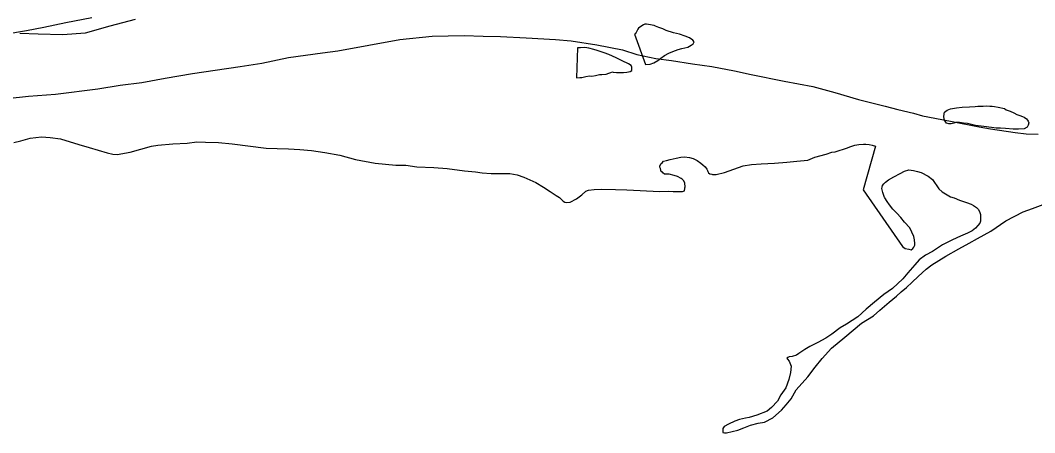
# Model space of a CAD drawing. Extents: x 31699 to 244310, y -8841 to 11474.
# Drawn here: x 98137.1 to 98456.9, y 2712.3 to 2842.4 of the extents above; entities that cross this region are included whole.
import ezdxf

# ---------------------------------------------------------------- set-up
doc = ezdxf.new("R2010")
doc.units = 0
for name, color, linetype in [('Level 55', 7, 'Continuous'), ('R_Draft', 7, 'Continuous'), ('R_Logo', 7, 'Continuous')]:
    doc.layers.add(name, color=color, linetype=linetype)

msp = doc.modelspace()

# ---------------------------------------------------------------- linework, layer by layer
at = {"layer": 'Level 55'}
msp.add_lwpolyline([(98136.88, 2838.38), (98142.69, 2838.11), (98150.4, 2837.91), (98157.65, 2838.51), (98165.43, 2840.63), (98173.43, 2842.77)], dxfattribs=at)
at = {"layer": 'R_Draft'}
for points in [[(98132.23, 2838.07), (98139.02, 2839.22), (98144.54, 2840.23), (98151.4, 2841.78), (98159.65, 2843.34)], [(98334.19, 2828.49), (98335.66, 2828.63), (98336.85, 2829.03), (98338.05, 2829.7), (98339.05, 2830.5), (98340.18, 2831.37), (98341.57, 2832.11), (98342.84, 2832.58), (98344.5, 2833.18), (98345.63, 2833.52), (98347.56, 2833.99), (98348.56, 2834.53), (98349.22, 2835), (98349.55, 2835.6), (98349.09, 2836.2), (98348.08, 2836.86), (98346.75, 2837.46), (98344.89, 2838.06), (98343.02, 2838.52), (98340.69, 2839.25), (98339.62, 2839.72), (98338.42, 2840.11), (98337.36, 2840.58), (98336.89, 2840.78), (98335.16, 2841.11), (98334.49, 2841.24), (98333.96, 2841.17), (98333.56, 2840.97), (98332.7, 2840.5), (98331.96, 2839.97), (98331.83, 2839.63), (98331.5, 2838.96), (98331.24, 2838.56), (98330.9, 2838.16), (98330.77, 2838.09)], [(98334.19, 2828.49), (98335.66, 2828.63), (98336.85, 2829.03), (98338.05, 2829.7), (98339.05, 2830.5), (98340.18, 2831.37), (98341.57, 2832.11), (98342.84, 2832.58), (98344.5, 2833.18), (98345.63, 2833.52), (98347.56, 2833.99), (98348.56, 2834.53), (98349.22, 2835), (98349.55, 2835.6), (98349.09, 2836.2), (98348.08, 2836.86), (98346.75, 2837.46), (98344.89, 2838.06), (98343.02, 2838.52), (98340.69, 2839.25), (98339.62, 2839.72), (98338.42, 2840.11), (98337.36, 2840.58), (98336.89, 2840.78), (98335.16, 2841.11), (98334.49, 2841.24), (98333.96, 2841.17), (98333.56, 2840.97), (98332.7, 2840.5), (98331.96, 2839.97), (98331.83, 2839.63), (98331.5, 2838.96), (98331.24, 2838.56), (98330.9, 2838.16), (98330.77, 2838.09)], [(98330.77, 2838.09), (98334.19, 2828.49)], [(98330.77, 2838.09), (98334.19, 2828.49)], [(98312.43, 2824.24), (98313.5, 2824.37), (98314.16, 2824.37), (98315.36, 2824.71), (98316.49, 2824.91), (98317.23, 2824.85), (98318.42, 2825.05), (98319.69, 2825.32), (98320.42, 2825.32), (98321.75, 2825.46), (98322.62, 2825.79), (98323.28, 2826), (98323.75, 2826.13), (98324.01, 2826.06), (98325.01, 2826), (98325.94, 2825.94), (98327.28, 2825.94), (98328.27, 2826.07), (98329.41, 2826.28), (98329.94, 2826.54), (98329.94, 2827.08), (98329.93, 2827.68), (98329.73, 2828.15), (98328.87, 2828.68), (98326.87, 2829.61), (98325, 2830.61), (98322.6, 2831.67), (98321.13, 2832.13), (98319, 2832.86), (98317.87, 2833.26), (98316.34, 2833.59), (98315.07, 2833.86), (98313.74, 2833.72), (98312.74, 2833.78)], [(98312.43, 2824.24), (98313.5, 2824.37), (98314.16, 2824.37), (98315.36, 2824.71), (98316.49, 2824.91), (98317.23, 2824.85), (98318.42, 2825.05), (98319.69, 2825.32), (98320.42, 2825.32), (98321.75, 2825.46), (98322.62, 2825.79), (98323.28, 2826), (98323.75, 2826.13), (98324.01, 2826.06), (98325.01, 2826), (98325.94, 2825.94), (98327.28, 2825.94), (98328.27, 2826.07), (98329.41, 2826.28), (98329.94, 2826.54), (98329.94, 2827.08), (98329.93, 2827.68), (98329.73, 2828.15), (98328.87, 2828.68), (98326.87, 2829.61), (98325, 2830.61), (98322.6, 2831.67), (98321.13, 2832.13), (98319, 2832.86), (98317.87, 2833.26), (98316.34, 2833.59), (98315.07, 2833.86), (98313.74, 2833.72), (98312.74, 2833.78)], [(98312.74, 2833.78), (98312.43, 2824.24)], [(98312.74, 2833.78), (98312.43, 2824.24)], [(98447.35, 2814.58), (98447.95, 2814.18), (98449.22, 2813.78), (98450.28, 2813.19), (98451.28, 2812.72), (98452.22, 2812.39), (98453.08, 2812.12), (98453.62, 2811.86), (98454.28, 2811.39), (98454.68, 2810.92), (98454.88, 2810.59), (98455.02, 2810.06), (98454.89, 2809.39), (98454.56, 2808.72), (98453.56, 2808.19), (98451.76, 2808.12), (98450.1, 2808.11), (98447.7, 2808.31), (98446.17, 2808.37), (98444.77, 2808.43), (98443.24, 2808.56), (98440.84, 2808.89), (98438.24, 2809.22), (98435.71, 2809.82), (98434.51, 2810.01), (98433.18, 2810.14), (98432.51, 2810.21), (98432.18, 2810.21), (98431.38, 2810.01), (98430.58, 2809.81), (98429.85, 2809.8), (98429.12, 2810), (98428.45, 2810.94), (98428.25, 2812), (98428.38, 2812.94), (98428.51, 2813.41), (98429.31, 2814.07), (98430.37, 2814.48), (98432.24, 2814.82), (98434.03, 2815.02), (98436.3, 2815.09), (98438.16, 2815.23), (98438.96, 2815.3), (98440.62, 2815.37), (98441.62, 2815.44), (98442.75, 2815.37), (98443.49, 2815.31), (98444.28, 2815.24), (98445.35, 2814.98)], [(98447.35, 2814.58), (98447.95, 2814.18), (98449.22, 2813.78), (98450.28, 2813.19), (98451.28, 2812.72), (98452.22, 2812.39), (98453.08, 2812.12), (98453.62, 2811.86), (98454.28, 2811.39), (98454.68, 2810.92), (98454.88, 2810.59), (98455.02, 2810.06), (98454.89, 2809.39), (98454.56, 2808.72), (98453.56, 2808.19), (98451.76, 2808.12), (98450.1, 2808.11), (98447.7, 2808.31), (98446.17, 2808.37), (98444.77, 2808.43), (98443.24, 2808.56), (98440.84, 2808.89), (98438.24, 2809.22), (98435.71, 2809.82), (98434.51, 2810.01), (98433.18, 2810.14), (98432.51, 2810.21), (98432.18, 2810.21), (98431.38, 2810.01), (98430.58, 2809.81), (98429.85, 2809.8), (98429.12, 2810), (98428.45, 2810.94), (98428.25, 2812), (98428.38, 2812.94), (98428.51, 2813.41), (98429.31, 2814.07), (98430.37, 2814.48), (98432.24, 2814.82), (98434.03, 2815.02), (98436.3, 2815.09), (98438.16, 2815.23), (98438.96, 2815.3), (98440.62, 2815.37), (98441.62, 2815.44), (98442.75, 2815.37), (98443.49, 2815.31), (98444.28, 2815.24), (98445.35, 2814.98)], [(98445.35, 2814.98), (98447.35, 2814.58)], [(98445.35, 2814.98), (98447.35, 2814.58)], [(98134.99, 2803.9), (98137.25, 2804.44), (98140.18, 2805.25), (98143.71, 2805.65), (98146.44, 2805.46), (98149.77, 2805.07), (98155.5, 2803.28), (98158.83, 2802.35), (98164.43, 2800.62), (98166.22, 2800.16), (98167.62, 2800.1), (98171.75, 2800.84), (98178.47, 2802.72), (98180.46, 2803), (98185.19, 2803.41), (98189.65, 2803.62), (98192.71, 2804.09), (98195.44, 2804.03), (98199.57, 2803.9), (98203.9, 2803.45), (98214.62, 2802.07), (98218.02, 2801.94), (98221.68, 2801.88), (98225.21, 2801.62), (98228.87, 2801.36), (98233.07, 2800.77), (98237.8, 2799.91), (98242.73, 2798.52), (98248.92, 2797.4), (98255.45, 2796.68), (98258.65, 2796.75), (98262.11, 2796.23), (98267.44, 2795.97), (98271.7, 2795.71), (98277.16, 2794.99), (98280.56, 2794.67), (98282.69, 2794.34), (98285.55, 2794.14), (98289.01, 2794.15), (98291.41, 2794.09), (98293.74, 2793.69), (98295.87, 2792.9), (98299.67, 2791.24), (98302.07, 2789.84), (98304.14, 2788.44), (98306.08, 2787.18), (98307.08, 2786.51), (98307.81, 2785.78), (98308.28, 2785.38), (98308.75, 2785.05), (98309.41, 2784.92), (98310.48, 2785.05), (98312.47, 2786.12), (98314.13, 2787.39), (98315.39, 2788.53), (98316.26, 2788.87), (98317.99, 2789.01), (98320.39, 2789.14), (98324.71, 2789.02), (98328.31, 2788.96), (98338.7, 2788.45), (98341.43, 2788.52), (98342.96, 2788.46), (98343.76, 2788.39), (98344.42, 2788.39), (98345.89, 2788.4), (98346.49, 2788.6), (98346.62, 2789.33), (98346.62, 2789.6), (98346.68, 2789.87), (98346.61, 2791), (98346.28, 2791.8), (98345.81, 2792.27), (98345.41, 2792.53), (98344.28, 2793.13), (98343.21, 2793.46), (98341.68, 2793.86), (98341.48, 2793.86), (98340.15, 2793.93), (98339.61, 2794.26), (98339.41, 2794.59), (98339.08, 2794.86), (98339.08, 2795.19), (98338.88, 2795.66), (98338.74, 2796.13)], [(98134.99, 2803.9), (98137.25, 2804.44), (98140.18, 2805.25), (98143.71, 2805.65), (98146.44, 2805.46), (98149.77, 2805.07), (98155.5, 2803.28), (98158.83, 2802.35), (98164.43, 2800.62), (98166.22, 2800.16), (98167.62, 2800.1), (98171.75, 2800.84), (98178.47, 2802.72), (98180.46, 2803), (98185.19, 2803.41), (98189.65, 2803.62), (98192.71, 2804.09), (98195.44, 2804.03), (98199.57, 2803.9), (98203.9, 2803.45), (98214.62, 2802.07), (98218.02, 2801.94), (98221.68, 2801.88), (98225.21, 2801.62), (98228.87, 2801.36), (98233.07, 2800.77), (98237.8, 2799.91), (98242.73, 2798.52), (98248.92, 2797.4), (98255.45, 2796.68), (98258.65, 2796.75), (98262.11, 2796.23), (98267.44, 2795.97), (98271.7, 2795.71), (98277.16, 2794.99), (98280.56, 2794.67), (98282.69, 2794.34), (98285.55, 2794.14), (98289.01, 2794.15), (98291.41, 2794.09), (98293.74, 2793.69), (98295.87, 2792.9), (98299.67, 2791.24), (98302.07, 2789.84), (98304.14, 2788.44), (98306.08, 2787.18), (98307.08, 2786.51), (98307.81, 2785.78), (98308.28, 2785.38), (98308.75, 2785.05), (98309.41, 2784.92), (98310.48, 2785.05), (98312.47, 2786.12), (98314.13, 2787.39), (98315.39, 2788.53), (98316.26, 2788.87), (98317.99, 2789.01), (98320.39, 2789.14), (98324.71, 2789.02), (98328.31, 2788.96), (98338.7, 2788.45), (98341.43, 2788.52), (98342.96, 2788.46), (98343.76, 2788.39), (98344.42, 2788.39), (98345.89, 2788.4), (98346.49, 2788.6), (98346.62, 2789.33), (98346.62, 2789.6), (98346.68, 2789.87), (98346.61, 2791), (98346.28, 2791.8), (98345.81, 2792.27), (98345.41, 2792.53), (98344.28, 2793.13), (98343.21, 2793.46), (98341.68, 2793.86), (98341.48, 2793.86), (98340.15, 2793.93), (98339.61, 2794.26), (98339.41, 2794.59), (98339.08, 2794.86), (98339.08, 2795.19), (98338.88, 2795.66), (98338.74, 2796.13)], [(98338.74, 2796.13), (98338.74, 2796.39), (98339.01, 2797.13), (98339.4, 2797.46), (98339.87, 2798), (98340.8, 2798.2), (98341.93, 2798.53), (98343.86, 2798.94), (98345.33, 2799.28), (98346.46, 2799.35), (98348.12, 2799.15), (98349.19, 2798.82), (98350.45, 2798.22), (98351.66, 2797.35), (98352.26, 2796.82), (98353.06, 2796.16), (98353.52, 2795.49), (98353.73, 2795.09), (98353.86, 2794.69), (98354.06, 2794.29), (98354.46, 2794.02), (98355.06, 2793.89), (98355.33, 2793.82), (98356.46, 2793.83), (98359.12, 2794.43), (98364.97, 2796.52), (98367.57, 2796.99), (98370.63, 2797.13), (98374.89, 2797.4), (98378.75, 2797.68), (98381.95, 2797.95), (98385.34, 2798.29), (98387.54, 2799.3), (98391.13, 2800.24), (98392.99, 2800.85), (98393.99, 2800.98), (98397.85, 2802.19), (98398.65, 2802.53), (98400.24, 2803), (98401.44, 2803.27), (98402.97, 2803.34), (98403.7, 2803.34), (98404.77, 2803.21), (98405.7, 2803.01), (98406.7, 2802.68), (98402.81, 2788.99), (98415.18, 2771.12), (98416.11, 2770.46), (98417.24, 2770.26), (98417.98, 2770.06), (98418.51, 2770.46), (98418.84, 2770.86), (98419.11, 2771.47), (98419.1, 2772), (98419.03, 2773.2), (98418.76, 2774.27), (98417.56, 2776.94), (98415.82, 2778.8), (98414.75, 2780.2), (98413.42, 2781.6), (98412.22, 2782.87), (98411.08, 2784.2), (98410.35, 2785.26), (98409.61, 2786.46), (98409.54, 2786.53), (98409.34, 2787.13), (98409.01, 2788.07), (98408.87, 2788.53), (98408.74, 2789.33), (98408.8, 2789.8), (98408.93, 2790.27), (98409.33, 2790.8), (98409.86, 2791.4), (98410.86, 2792.07), (98412.45, 2793.01), (98414.45, 2794.08), (98415.85, 2794.82), (98417.24, 2795.23), (98418.71, 2795.09), (98419.97, 2794.76), (98421.11, 2794.37), (98423.37, 2793.3), (98424.64, 2792.17), (98426.71, 2789.3), (98427.78, 2788.31), (98430.31, 2786.78), (98431.51, 2786.38), (98433.25, 2785.65), (98435.45, 2784.92), (98436.85, 2784.45), (98437.58, 2784.05), (98438.58, 2783.39), (98439.18, 2782.79), (98439.58, 2781.79), (98439.78, 2781.12), (98439.79, 2780.19), (98439.79, 2779.05), (98439.66, 2778.39), (98438.93, 2777.65), (98438.27, 2776.85), (98437.2, 2776.04)], [(98338.74, 2796.13), (98338.74, 2796.39), (98339.01, 2797.13), (98339.4, 2797.46), (98339.87, 2798), (98340.8, 2798.2), (98341.93, 2798.53), (98343.86, 2798.94), (98345.33, 2799.28), (98346.46, 2799.35), (98348.12, 2799.15), (98349.19, 2798.82), (98350.45, 2798.22), (98351.66, 2797.35), (98352.26, 2796.82), (98353.06, 2796.16), (98353.52, 2795.49), (98353.73, 2795.09), (98353.86, 2794.69), (98354.06, 2794.29), (98354.46, 2794.02), (98355.06, 2793.89), (98355.33, 2793.82), (98356.46, 2793.83), (98359.12, 2794.43), (98364.97, 2796.52), (98367.57, 2796.99), (98370.63, 2797.13), (98374.89, 2797.4), (98378.75, 2797.68), (98381.95, 2797.95), (98385.34, 2798.29), (98387.54, 2799.3), (98391.13, 2800.24), (98392.99, 2800.85), (98393.99, 2800.98), (98397.85, 2802.19), (98398.65, 2802.53), (98400.24, 2803), (98401.44, 2803.27), (98402.97, 2803.34), (98403.7, 2803.34), (98404.77, 2803.21), (98405.7, 2803.01), (98406.7, 2802.68), (98402.81, 2788.99), (98415.18, 2771.12), (98416.11, 2770.46), (98417.24, 2770.26), (98417.98, 2770.06), (98418.51, 2770.46), (98418.84, 2770.86), (98419.11, 2771.47), (98419.1, 2772), (98419.03, 2773.2), (98418.76, 2774.27), (98417.56, 2776.94), (98415.82, 2778.8), (98414.75, 2780.2), (98413.42, 2781.6), (98412.22, 2782.87), (98411.08, 2784.2), (98410.35, 2785.26), (98409.61, 2786.46), (98409.54, 2786.53), (98409.34, 2787.13), (98409.01, 2788.07), (98408.87, 2788.53), (98408.74, 2789.33), (98408.8, 2789.8), (98408.93, 2790.27), (98409.33, 2790.8), (98409.86, 2791.4), (98410.86, 2792.07), (98412.45, 2793.01), (98414.45, 2794.08), (98415.85, 2794.82), (98417.24, 2795.23), (98418.71, 2795.09), (98419.97, 2794.76), (98421.11, 2794.37), (98423.37, 2793.3), (98424.64, 2792.17), (98426.71, 2789.3), (98427.78, 2788.31), (98430.31, 2786.78), (98431.51, 2786.38), (98433.25, 2785.65), (98435.45, 2784.92), (98436.85, 2784.45), (98437.58, 2784.05), (98438.58, 2783.39), (98439.18, 2782.79), (98439.58, 2781.79), (98439.78, 2781.12), (98439.79, 2780.19), (98439.79, 2779.05), (98439.66, 2778.39), (98438.93, 2777.65), (98438.27, 2776.85), (98437.2, 2776.04)], [(98437.2, 2776.04), (98435.67, 2775.24), (98433.54, 2774.3), (98431.02, 2773.16), (98427.89, 2771.55), (98424.7, 2769.54), (98422.51, 2768.34), (98420.52, 2766.86), (98419.12, 2765.32), (98416.87, 2762.72), (98415.34, 2760.91), (98412.09, 2757.83), (98409.36, 2755.89), (98406.44, 2753.48), (98403.78, 2751.27), (98401.19, 2748.93), (98397.54, 2746.59), (98395.61, 2745.38), (98392.95, 2743.44), (98391.09, 2742.17), (98388.5, 2740.83), (98385.97, 2739.55), (98384.44, 2738.62), (98382.58, 2737.28), (98381.78, 2736.81), (98380.45, 2736.34), (98379.45, 2736.27), (98379.05, 2736.07), (98378.79, 2735.8), (98378.92, 2735.53), (98379.52, 2734.94), (98380.13, 2733.33), (98379.87, 2731.33), (98379.34, 2729.13), (98378.42, 2726.52), (98376.82, 2724.32), (98375.83, 2722.31), (98373.97, 2720.24), (98372.51, 2719.17), (98369.32, 2717.89), (98366.86, 2717.09), (98365.73, 2716.88), (98363.86, 2716.55), (98362.4, 2716.01), (98360.34, 2715.07), (98359.01, 2714.33), (98358.54, 2713.66), (98358.55, 2712.86), (98358.61, 2712.4), (98359.08, 2712.33), (98359.75, 2712.33), (98363.34, 2713.14), (98365.2, 2713.88), (98367.33, 2714.68), (98369.72, 2715.36), (98371.72, 2715.69), (98374.31, 2717.03), (98377.04, 2719.44), (98378.56, 2721.12), (98380.09, 2723.05), (98381.75, 2725.86), (98385.4, 2730.01), (98387.72, 2733.02), (98389.91, 2735.76), (98392.83, 2739.04), (98397.08, 2742.52), (98402.33, 2746.93), (98406.05, 2749.21), (98408.04, 2750.95), (98411.03, 2753.56), (98413.36, 2755.43), (98414.82, 2756.77), (98416.48, 2758.18), (98418.27, 2759.85), (98420.2, 2761.59), (98422.65, 2763.93), (98424.51, 2765.34), (98428.84, 2768.02), (98432.96, 2770.29), (98436.28, 2772.1), (98438.87, 2773.58), (98443.06, 2775.92), (98447.85, 2779.14), (98453.23, 2782.02), (98456.22, 2783.09), (98462.61, 2785.44)], [(98437.2, 2776.04), (98435.67, 2775.24), (98433.54, 2774.3), (98431.02, 2773.16), (98427.89, 2771.55), (98424.7, 2769.54), (98422.51, 2768.34), (98420.52, 2766.86), (98419.12, 2765.32), (98416.87, 2762.72), (98415.34, 2760.91), (98412.09, 2757.83), (98409.36, 2755.89), (98406.44, 2753.48), (98403.78, 2751.27), (98401.19, 2748.93), (98397.54, 2746.59), (98395.61, 2745.38), (98392.95, 2743.44), (98391.09, 2742.17), (98388.5, 2740.83), (98385.97, 2739.55), (98384.44, 2738.62), (98382.58, 2737.28), (98381.78, 2736.81), (98380.45, 2736.34), (98379.45, 2736.27), (98379.05, 2736.07), (98378.79, 2735.8), (98378.92, 2735.53), (98379.52, 2734.94), (98380.13, 2733.33), (98379.87, 2731.33), (98379.34, 2729.13), (98378.42, 2726.52), (98376.82, 2724.32), (98375.83, 2722.31), (98373.97, 2720.24), (98372.51, 2719.17), (98369.32, 2717.89), (98366.86, 2717.09), (98365.73, 2716.88), (98363.86, 2716.55), (98362.4, 2716.01), (98360.34, 2715.07), (98359.01, 2714.33), (98358.54, 2713.66), (98358.55, 2712.86), (98358.61, 2712.4), (98359.08, 2712.33), (98359.75, 2712.33), (98363.34, 2713.14), (98365.2, 2713.88), (98367.33, 2714.68), (98369.72, 2715.36), (98371.72, 2715.69), (98374.31, 2717.03), (98377.04, 2719.44), (98378.56, 2721.12), (98380.09, 2723.05), (98381.75, 2725.86), (98385.4, 2730.01), (98387.72, 2733.02), (98389.91, 2735.76), (98392.83, 2739.04), (98397.08, 2742.52), (98402.33, 2746.93), (98406.05, 2749.21), (98408.04, 2750.95), (98411.03, 2753.56), (98413.36, 2755.43), (98414.82, 2756.77), (98416.48, 2758.18), (98418.27, 2759.85), (98420.2, 2761.59), (98422.65, 2763.93), (98424.51, 2765.34), (98428.84, 2768.02), (98432.96, 2770.29), (98436.28, 2772.1), (98438.87, 2773.58), (98443.06, 2775.92), (98447.85, 2779.14), (98453.23, 2782.02), (98456.22, 2783.09), (98462.61, 2785.44)]]:
    msp.add_lwpolyline(points, dxfattribs=at)
at = {"layer": 'R_Logo'}
msp.add_lwpolyline([(98132.95, 2817.78), (98139.68, 2818.46), (98148.13, 2819.08), (98161.57, 2820.84), (98168.56, 2821.93), (98175.42, 2822.81), (98182.8, 2824.16), (98191.39, 2825.65), (98198.51, 2826.73), (98206.43, 2827.82), (98213.22, 2828.9), (98221.67, 2830.72), (98232.32, 2832.14), (98237.17, 2832.82), (98256.74, 2836.33), (98266.92, 2837.42), (98276.98, 2837.58), (98283.04, 2837.46), (98288.5, 2837.34), (98296.62, 2836.89), (98305.81, 2836.37), (98310.74, 2835.92), (98318.86, 2834.66), (98326.99, 2833.08), (98331.45, 2831.62), (98337.45, 2830.37), (98342.38, 2829.71), (98349.04, 2828.65), (98355.1, 2827.8), (98362.23, 2826.48), (98367.56, 2825.36), (98377.95, 2823.24), (98386.94, 2821.59), (98393.94, 2819.61), (98401.4, 2817.49), (98409.73, 2815.3), (98413.73, 2814.31), (98418.72, 2813.12), (98421.52, 2812.32), (98425.45, 2811.53), (98430.92, 2810.47), (98439.38, 2808.82), (98442.97, 2808.23), (98450.7, 2807.04), (98454.23, 2806.65), (98457.96, 2806.53)], dxfattribs=at)
msp.add_lwpolyline([(98132.95, 2817.78), (98139.68, 2818.46), (98148.13, 2819.08), (98161.57, 2820.84), (98168.56, 2821.93), (98175.42, 2822.81), (98182.8, 2824.16), (98191.39, 2825.65), (98198.51, 2826.73), (98206.43, 2827.82), (98213.22, 2828.9), (98221.67, 2830.72), (98232.32, 2832.14), (98237.17, 2832.82), (98256.74, 2836.33), (98266.92, 2837.42), (98276.98, 2837.58), (98283.04, 2837.46), (98288.5, 2837.34), (98296.62, 2836.89), (98305.81, 2836.37), (98310.74, 2835.92), (98318.86, 2834.66), (98326.99, 2833.08), (98331.45, 2831.62), (98337.45, 2830.37), (98342.38, 2829.71), (98349.04, 2828.65), (98355.1, 2827.8), (98362.23, 2826.48), (98367.56, 2825.36), (98377.95, 2823.24), (98386.94, 2821.59), (98393.94, 2819.61), (98401.4, 2817.49), (98409.73, 2815.3), (98413.73, 2814.31), (98418.72, 2813.12), (98421.52, 2812.32), (98425.45, 2811.53), (98430.92, 2810.47), (98439.38, 2808.82), (98442.97, 2808.23), (98450.7, 2807.04), (98454.23, 2806.65), (98457.96, 2806.53)], dxfattribs=at)

doc.saveas('drawing.dxf')
